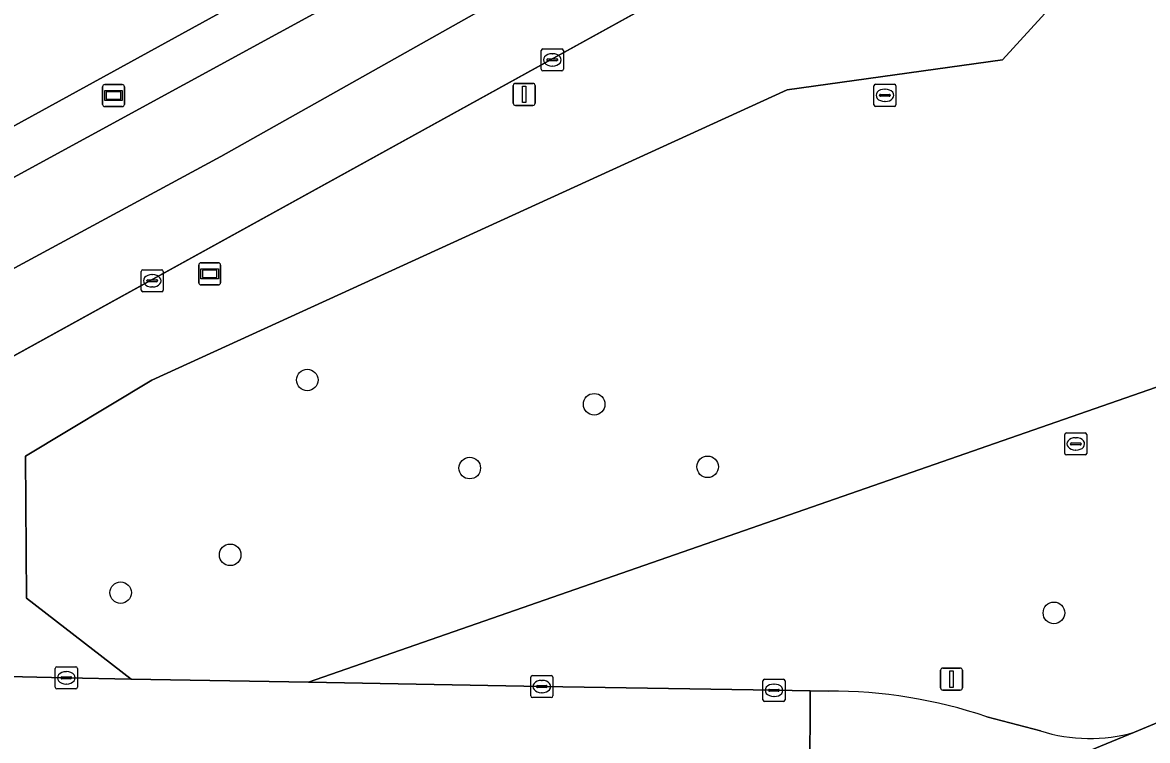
# Model space of a CAD drawing. Extents: x 162879 to 165540, y 384011 to 385181.
# Drawn here: x 163010.1 to 163061.1, y 384259.7 to 384292.2 of the extents above; entities that cross this region are included whole.
import ezdxf

# ---------------------------------------------------------------- set-up
doc = ezdxf.new("R2010")
doc.units = 0
for name, color, linetype in [('IMGEO_Berm_groen', 7, 'Continuous'), ('IMGEO_Boom', 7, 'Continuous'), ('IMGEO_Brandkraan', 7, 'Continuous'), ('IMGEO_Groenvoorziening', 7, 'Continuous'), ('IMGEO_Kolk', 7, 'Continuous'), ('IMGEO_Lichtmast', 7, 'Continuous'), ('IMGEO_Loofbos', 7, 'Continuous'), ('IMGEO_Rijbaan_lokaal_gesloten', 7, 'Continuous'), ('IMGEO_Rijbaan_lokaal_open', 7, 'Continuous'), ('IMGEO_Rijbaan_regionaal_gesloten', 7, 'Continuous'), ('IMGEO_Rioolput', 7, 'Continuous'), ('IMGEO_Verkeersbordpaal', 7, 'Continuous'), ('IMGEO_Wegwijzer', 7, 'Continuous')]:
    doc.layers.add(name, color=color, linetype=linetype)

msp = doc.modelspace()

# ---------------------------------------------------------------- linework, layer by layer
at = {"layer": 'IMGEO_Berm_groen'}
msp.add_lwpolyline([(162958.296, 384257.287), (162992.107, 384275.576), (162992.774, 384275.937), (163000, 384279.879), (163047.71, 384305.906), (163065.69, 384316.128), (163134.875, 384356.468), (163142.16, 384360.715), (163149.867, 384365.229), (163197.962, 384393.395), (163222.445, 384407.821), (163353.264, 384484.905)], dxfattribs=at)
msp.add_lwpolyline([(163148.842, 384366.976), (163055.696, 384312.747), (162991.211, 384277.349), (162986.763, 384286.167), (162986.414, 384294.29), (162999.918, 384301.631), (163052.601, 384331.084), (163140.211, 384381.691)], close=True, dxfattribs=at)
at = {"layer": 'IMGEO_Boom'}
for centre in [(163023.035, 384275.994), (163036.039, 384274.893), (163030.399, 384271.999), (163041.18, 384272.058), (163019.541, 384268.066), (163014.575, 384266.353), (163056.877, 384265.435)]:
    msp.add_circle(centre, 0.489, dxfattribs=at)
at = {"layer": 'IMGEO_Brandkraan'}
for p, q in [((163057.366, 384272.668), (163057.366, 384273.52)), ((163057.441, 384273.594), (163058.293, 384273.594)), ((163057.854, 384273.374), (163057.879, 384273.374)), ((163058.367, 384273.52), (163058.367, 384272.668)), ((163057.625, 384273.088), (163057.625, 384273.1)), ((163058.063, 384273.051), (163057.665, 384273.051)), ((163057.668, 384273.137), (163058.066, 384273.137)), ((163057.877, 384272.814), (163057.852, 384272.814)), ((163058.109, 384273.1), (163058.109, 384273.088)), ((163058.293, 384272.594), (163057.441, 384272.594))]:
    msp.add_line(p, q, dxfattribs=at)
for points in [[(163057.366, 384272.668), (163057.366, 384273.52)], [(163057.441, 384273.594), (163058.293, 384273.594)], [(163058.367, 384273.52), (163058.367, 384272.668)], [(163058.293, 384272.594), (163057.441, 384272.594)]]:
    msp.add_lwpolyline(points, dxfattribs=at)
for centre, radius, start, end in [((163057.443, 384273.518), 0.0765, 91.552, 178.448), ((163057.443, 384273.518), 0.0765, 91.552, 178.448), ((163058.291, 384273.518), 0.0765, 1.552, 88.448), ((163058.291, 384273.518), 0.0765, 1.552, 88.448), ((163057.665, 384273.097), 0.0403, 85.8775, 175.7526), ((163057.662, 384273.087), 0.0366, 178.938, 274.7102), ((163058.066, 384273.094), 0.043, 264.8664, 352.4533), ((163058.07, 384273.099), 0.0386, 1.7309, 96.639), ((163057.443, 384272.67), 0.0765, 181.552, 268.448), ((163057.443, 384272.67), 0.0765, 181.552, 268.448), ((163058.291, 384272.67), 0.0765, 271.552, 358.448), ((163058.291, 384272.67), 0.0765, 271.552, 358.448)]:
    msp.add_arc(centre, radius, start, end, dxfattribs=at)
for centre, major_axis, ratio, start_param, end_param in [((163057.853, 384273.094), (-0.387, 0.002), 0.722429, 4.712389, 7.853982), ((163057.878, 384273.094), (-0.39, 0.002), 0.717154, 1.570796, 4.712389)]:
    msp.add_ellipse(centre, major_axis=major_axis, ratio=ratio, start_param=start_param, end_param=end_param, dxfattribs=at)
at = {"layer": 'IMGEO_Groenvoorziening'}
for points in [[(163596.733, 384620.336), (163590.474, 384616.677), (163584.15, 384613.033), (163543.932, 384589.276), (163500, 384563.326), (163392.794, 384500), (163356.886, 384478.81), (163202.966, 384387.982), (163138.189, 384350.166), (163091.98, 384323.19), (163060.001, 384304.827), (163000, 384271.727), (162995.148, 384269.194), (162989.657, 384266.154), (162987.354, 384264.896)], [(162987.751, 384263.155), (162988.941, 384263.017), (163012.114, 384262.491), (163015.053, 384262.437), (163010.306, 384266.101), (163010.259, 384272.54), (163015.983, 384275.987), (163044.781, 384289.14), (163054.546, 384290.508), (163057.113, 384293.326), (163061.012, 384294.747), (163074.049, 384307.518), (163078.609, 384311.03), (163103.227, 384326.016), (163139.713, 384347.269), (163141.708, 384348.431), (163145.603, 384350.692), (163147.412, 384351.742), (163229.097, 384399.154), (163272.33, 384424.447), (163305.16, 384443.366)], [(163072.715, 384265.119), (163068.75, 384274.837), (163064.714, 384273.307), (163064.181, 384274.747), (163063.569, 384276.375), (163023.085, 384262.29), (163033.666, 384262.096), (163044.189, 384261.925), (163045.835, 384261.901), (163046.653, 384261.889)], [(163060.533, 384260.029), (163069.992, 384263.975), (163070.704, 384264.278), (163072.715, 384265.119)], [(163053.839, 384260.728), (163056.264, 384260.083)]]:
    msp.add_lwpolyline(points, dxfattribs=at)
for centre, radius, start, end in [((163046.728, 384239.536), 22.353, 71.4515, 90.1932), ((163058.488, 384267.133), 7.393, 252.4916, 286.0589)]:
    msp.add_arc(centre, radius, start, end, dxfattribs=at)
at = {"layer": 'IMGEO_Kolk'}
for p, q in [((163033.641, 384290.078), (163033.641, 384290.93)), ((163033.716, 384291.004), (163034.568, 384291.004)), ((163034.129, 384290.784), (163034.154, 384290.784)), ((163034.642, 384290.93), (163034.642, 384290.078)), ((163033.9, 384290.498), (163033.9, 384290.51)), ((163034.338, 384290.461), (163033.94, 384290.461)), ((163033.943, 384290.547), (163034.341, 384290.547)), ((163034.152, 384290.224), (163034.127, 384290.224)), ((163034.384, 384290.51), (163034.384, 384290.498)), ((163034.568, 384290.004), (163033.716, 384290.004)), ((163015.508, 384280.066), (163015.508, 384280.918)), ((163015.583, 384280.992), (163016.435, 384280.992)), ((163016.509, 384280.918), (163016.509, 384280.066)), ((163015.767, 384280.486), (163015.767, 384280.498)), ((163016.205, 384280.449), (163015.807, 384280.449)), ((163015.81, 384280.535), (163016.208, 384280.535)), ((163015.996, 384280.772), (163016.021, 384280.772)), ((163016.251, 384280.498), (163016.251, 384280.486)), ((163016.435, 384279.992), (163015.583, 384279.992)), ((163016.019, 384280.212), (163015.994, 384280.212)), ((163011.613, 384262.065), (163011.613, 384262.917)), ((163011.688, 384262.991), (163012.54, 384262.991)), ((163011.915, 384262.534), (163012.313, 384262.534)), ((163012.101, 384262.771), (163012.126, 384262.771)), ((163012.614, 384262.917), (163012.614, 384262.065)), ((163033.24, 384262.596), (163034.092, 384262.596)), ((163011.872, 384262.485), (163011.872, 384262.497)), ((163012.31, 384262.448), (163011.912, 384262.448)), ((163012.124, 384262.211), (163012.099, 384262.211)), ((163012.356, 384262.497), (163012.356, 384262.485)), ((163033.165, 384261.67), (163033.165, 384262.522)), ((163033.424, 384262.09), (163033.424, 384262.102)), ((163033.862, 384262.053), (163033.464, 384262.053)), ((163033.467, 384262.139), (163033.865, 384262.139)), ((163033.653, 384262.376), (163033.678, 384262.376)), ((163033.908, 384262.102), (163033.908, 384262.09)), ((163034.166, 384262.522), (163034.166, 384261.67)), ((163043.688, 384261.499), (163043.688, 384262.351)), ((163043.763, 384262.425), (163044.615, 384262.425)), ((163044.176, 384262.205), (163044.201, 384262.205)), ((163044.689, 384262.351), (163044.689, 384261.499)), ((163012.54, 384261.991), (163011.688, 384261.991)), ((163034.092, 384261.596), (163033.24, 384261.596)), ((163033.676, 384261.816), (163033.651, 384261.816)), ((163043.947, 384261.919), (163043.947, 384261.931)), ((163044.385, 384261.882), (163043.987, 384261.882)), ((163043.99, 384261.968), (163044.388, 384261.968)), ((163044.199, 384261.645), (163044.174, 384261.645)), ((163044.431, 384261.931), (163044.431, 384261.919)), ((163044.615, 384261.425), (163043.763, 384261.425))]:
    msp.add_line(p, q, dxfattribs=at)
for points in [[(163033.641, 384290.078), (163033.641, 384290.93)], [(163033.716, 384291.004), (163034.568, 384291.004)], [(163034.642, 384290.93), (163034.642, 384290.078)], [(163034.568, 384290.004), (163033.716, 384290.004)], [(163015.508, 384280.066), (163015.508, 384280.918)], [(163015.583, 384280.992), (163016.435, 384280.992)], [(163016.509, 384280.918), (163016.509, 384280.066)], [(163016.435, 384279.992), (163015.583, 384279.992)], [(163011.613, 384262.065), (163011.613, 384262.917)], [(163011.688, 384262.991), (163012.54, 384262.991)], [(163012.614, 384262.917), (163012.614, 384262.065)], [(163033.24, 384262.596), (163034.092, 384262.596)], [(163033.165, 384261.67), (163033.165, 384262.522)], [(163034.166, 384262.522), (163034.166, 384261.67)], [(163043.688, 384261.499), (163043.688, 384262.351)], [(163043.763, 384262.425), (163044.615, 384262.425)], [(163044.689, 384262.351), (163044.689, 384261.499)], [(163012.54, 384261.991), (163011.688, 384261.991)], [(163034.092, 384261.596), (163033.24, 384261.596)], [(163044.615, 384261.425), (163043.763, 384261.425)]]:
    msp.add_lwpolyline(points, dxfattribs=at)
for centre, radius, start, end in [((163033.718, 384290.928), 0.0765, 91.552, 178.448), ((163033.718, 384290.928), 0.0765, 91.552, 178.448), ((163034.566, 384290.928), 0.0765, 1.552, 88.448), ((163034.566, 384290.928), 0.0765, 1.552, 88.448), ((163033.718, 384290.08), 0.0765, 181.552, 268.448), ((163033.718, 384290.08), 0.0765, 181.552, 268.448), ((163033.94, 384290.507), 0.0403, 85.8775, 175.7526), ((163033.937, 384290.497), 0.0366, 178.938, 274.7102), ((163034.341, 384290.504), 0.043, 264.8664, 352.4533), ((163034.345, 384290.509), 0.0386, 1.7309, 96.639), ((163034.566, 384290.08), 0.0765, 271.552, 358.448), ((163034.566, 384290.08), 0.0765, 271.552, 358.448), ((163015.585, 384280.916), 0.0765, 91.552, 178.448), ((163015.585, 384280.916), 0.0765, 91.552, 178.448), ((163016.433, 384280.916), 0.0765, 1.552, 88.448), ((163016.433, 384280.916), 0.0765, 1.552, 88.448), ((163015.807, 384280.495), 0.0403, 85.8775, 175.7526), ((163015.804, 384280.485), 0.0366, 178.938, 274.7102), ((163016.208, 384280.492), 0.043, 264.8664, 352.4533), ((163016.212, 384280.497), 0.0386, 1.7309, 96.639), ((163015.585, 384280.068), 0.0765, 181.552, 268.448), ((163015.585, 384280.068), 0.0765, 181.552, 268.448), ((163016.433, 384280.068), 0.0765, 271.552, 358.448), ((163016.433, 384280.068), 0.0765, 271.552, 358.448), ((163011.69, 384262.915), 0.0765, 91.552, 178.448), ((163011.69, 384262.915), 0.0765, 91.552, 178.448), ((163011.912, 384262.494), 0.0403, 85.8775, 175.7526), ((163012.317, 384262.496), 0.0386, 1.7309, 96.639), ((163012.538, 384262.915), 0.0765, 1.552, 88.448), ((163012.538, 384262.915), 0.0765, 1.552, 88.448), ((163033.242, 384262.52), 0.0765, 91.552, 178.448), ((163033.242, 384262.52), 0.0765, 91.552, 178.448), ((163034.09, 384262.52), 0.0765, 1.552, 88.448), ((163034.09, 384262.52), 0.0765, 1.552, 88.448), ((163011.69, 384262.067), 0.0765, 181.552, 268.448), ((163011.69, 384262.067), 0.0765, 181.552, 268.448), ((163011.909, 384262.484), 0.0366, 178.938, 274.7102), ((163012.313, 384262.491), 0.043, 264.8664, 352.4533), ((163012.538, 384262.067), 0.0765, 271.552, 358.448), ((163012.538, 384262.067), 0.0765, 271.552, 358.448), ((163033.464, 384262.099), 0.0403, 85.8775, 175.7526), ((163033.461, 384262.089), 0.0366, 178.938, 274.7102), ((163033.865, 384262.096), 0.043, 264.8664, 352.4533), ((163033.869, 384262.101), 0.0386, 1.7309, 96.639), ((163043.765, 384262.349), 0.0765, 91.552, 178.448), ((163043.765, 384262.349), 0.0765, 91.552, 178.448), ((163044.613, 384262.349), 0.0765, 1.552, 88.448), ((163044.613, 384262.349), 0.0765, 1.552, 88.448), ((163033.242, 384261.672), 0.0765, 181.552, 268.448), ((163033.242, 384261.672), 0.0765, 181.552, 268.448), ((163034.09, 384261.672), 0.0765, 271.552, 358.448), ((163034.09, 384261.672), 0.0765, 271.552, 358.448), ((163043.987, 384261.928), 0.0403, 85.8775, 175.7526), ((163043.984, 384261.918), 0.0366, 178.938, 274.7102), ((163044.388, 384261.925), 0.043, 264.8664, 352.4533), ((163044.392, 384261.93), 0.0386, 1.7309, 96.639), ((163043.765, 384261.501), 0.0765, 181.552, 268.448), ((163043.765, 384261.501), 0.0765, 181.552, 268.448), ((163044.613, 384261.501), 0.0765, 271.552, 358.448), ((163044.613, 384261.501), 0.0765, 271.552, 358.448)]:
    msp.add_arc(centre, radius, start, end, dxfattribs=at)
for centre, major_axis, ratio, start_param, end_param in [((163034.128, 384290.504), (-0.387, 0.002), 0.722429, 4.712389, 7.853982), ((163034.153, 384290.504), (-0.39, 0.002), 0.717154, 1.570796, 4.712389), ((163015.995, 384280.492), (-0.387, 0.002), 0.722429, 4.712389, 7.853982), ((163016.02, 384280.492), (-0.39, 0.002), 0.717154, 1.570796, 4.712389), ((163012.1, 384262.491), (-0.387, 0.002), 0.722429, 4.712389, 7.853982), ((163012.125, 384262.491), (-0.39, 0.002), 0.717154, 1.570796, 4.712389), ((163033.652, 384262.096), (-0.387, 0.002), 0.722429, 4.712389, 7.853982), ((163033.677, 384262.096), (-0.39, 0.002), 0.717154, 1.570796, 4.712389), ((163044.175, 384261.925), (-0.387, 0.002), 0.722429, 4.712389, 7.853982), ((163044.2, 384261.925), (-0.39, 0.002), 0.717154, 1.570796, 4.712389)]:
    msp.add_ellipse(centre, major_axis=major_axis, ratio=ratio, start_param=start_param, end_param=end_param, dxfattribs=at)
at = {"layer": 'IMGEO_Lichtmast'}
for p, q in [((163032.367, 384288.541), (163032.367, 384289.341)), ((163032.367, 384289.341), (163032.367, 384288.541)), ((163032.467, 384289.441), (163033.257, 384289.441)), ((163033.257, 384289.441), (163032.467, 384289.441)), ((163033.357, 384289.341), (163033.357, 384288.541)), ((163033.357, 384288.541), (163033.357, 384289.341)), ((163033.257, 384288.441), (163032.467, 384288.441)), ((163032.467, 384288.441), (163033.257, 384288.441))]:
    msp.add_line(p, q, dxfattribs=at)
msp.add_lwpolyline([(163032.787, 384289.316), (163032.937, 384289.316), (163032.937, 384288.566), (163032.787, 384288.566), (163032.787, 384289.316)], dxfattribs=at)
for centre, start, end in [((163032.467, 384289.341), 90, 180), ((163032.467, 384289.341), 90, 180), ((163033.257, 384289.341), 0, 90), ((163033.257, 384289.341), 360, 90), ((163032.467, 384288.541), 180, 270), ((163032.467, 384288.541), 180, 270), ((163033.257, 384288.541), 270, 0), ((163033.257, 384288.541), 270, 0)]:
    msp.add_arc(centre, 0.1, start, end, dxfattribs=at)
at = {"layer": 'IMGEO_Loofbos'}
msp.add_lwpolyline([(163140.211, 384381.691), (163052.601, 384331.084), (162999.918, 384301.631), (162986.414, 384294.29), (162986.763, 384286.167), (162991.211, 384277.349), (163055.696, 384312.747), (163148.842, 384366.976)], close=True, dxfattribs=at)
msp.add_lwpolyline([(163139.713, 384347.269), (163103.227, 384326.016), (163078.609, 384311.03), (163074.049, 384307.518), (163061.012, 384294.747), (163057.113, 384293.326), (163054.546, 384290.508), (163044.781, 384289.14), (163015.983, 384275.987), (163010.259, 384272.54), (163010.306, 384266.101), (163015.053, 384262.437), (163023.085, 384262.29), (163063.569, 384276.375), (163063.122, 384277.562), (163065.907, 384278.563), (163066.344, 384277.423), (163077.888, 384282.235), (163092.767, 384288.329), (163125.187, 384301.331), (163130.038, 384303.169), (163140.765, 384307.422)], dxfattribs=at)
at = {"layer": 'IMGEO_Rijbaan_lokaal_gesloten'}
msp.add_lwpolyline([(163069.325, 384258.023), (163070.11, 384258.418), (163071.935, 384259.339), (163069.992, 384263.975), (163060.533, 384260.029), (163050.998, 384256.102), (163049.129, 384255.319), (163048.235, 384254.869), (163047.128, 384254.295), (163035.025, 384248.253), (163031.406, 384246.417), (163034.42, 384240.509), (163038.44, 384242.526), (163056.687, 384251.652)], close=True, dxfattribs=at)
at = {"layer": 'IMGEO_Rijbaan_lokaal_open'}
msp.add_lwpolyline([(163045.835, 384261.901), (163044.189, 384261.925), (163033.666, 384262.096), (163023.085, 384262.29), (163015.053, 384262.437), (163012.114, 384262.491), (162988.941, 384263.017), (162988.781, 384258.793), (162990.027, 384258.876), (162991.826, 384258.886), (163012.363, 384258.506), (163031.941, 384258.147), (163043.434, 384257.933), (163045.81, 384257.88)], close=True, dxfattribs=at)
for points in [[(163046.653, 384261.889), (163045.835, 384261.901), (163045.81, 384257.88), (163048.953, 384257.731)], [(163056.264, 384260.083), (163053.839, 384260.728)], [(163050.998, 384256.102), (163060.533, 384260.029)]]:
    msp.add_lwpolyline(points, dxfattribs=at)
for centre, radius, start, end in [((163046.728, 384239.536), 22.353, 71.4515, 90.1932), ((163058.488, 384267.133), 7.393, 252.4916, 286.0589)]:
    msp.add_arc(centre, radius, start, end, dxfattribs=at)
at = {"layer": 'IMGEO_Rijbaan_regionaal_gesloten'}
for points in [[(163075.431, 384317.808), (163102.908, 384333.537), (163136.085, 384353.074), (163136.524, 384353.333), (163134.875, 384356.468), (163065.69, 384316.128), (163047.71, 384305.906), (163000, 384279.879), (162992.774, 384275.937), (162992.107, 384275.576), (162958.296, 384257.287)], [(163060.001, 384304.827), (163091.98, 384323.19), (163138.189, 384350.166), (163136.524, 384353.333), (163136.085, 384353.074), (163102.908, 384333.537), (163075.431, 384317.808), (163019.119, 384286.121), (162984.518, 384267.432), (162966.682, 384257.842), (162956.166, 384251.683), (162950.166, 384247.581), (162946.914, 384245.082), (162943.802, 384242.49), (162940.823, 384239.608), (162938.038, 384236.628), (162940.725, 384234.294)], [(162937.637, 384241.374), (162932.679, 384236.006), (162916.515, 384218.506), (162915.908, 384217.643), (162913.326, 384214.826), (162913.538, 384209.756), (162921.56, 384218.689), (162929.746, 384227.688), (162935.296, 384233.694), (162938.038, 384236.628), (162940.823, 384239.608), (162943.802, 384242.49), (162946.914, 384245.082), (162950.166, 384247.581), (162956.166, 384251.683), (162966.682, 384257.842), (162984.518, 384267.432), (163019.119, 384286.121), (163075.431, 384317.808)], [(162944.147, 384237.378), (162945.963, 384239.321), (162953.64, 384245.736), (162957.739, 384248.542), (162961.257, 384250.658), (162966.467, 384253.515), (162979.604, 384260.8), (162987.354, 384264.896), (162989.657, 384266.154), (162995.148, 384269.194), (163000, 384271.727), (163060.001, 384304.827)]]:
    msp.add_lwpolyline(points, dxfattribs=at)
at = {"layer": 'IMGEO_Rioolput'}
for p, q in [((163048.717, 384288.471), (163048.717, 384289.323)), ((163048.792, 384289.397), (163049.644, 384289.397)), ((163049.205, 384289.177), (163049.23, 384289.177)), ((163049.718, 384289.323), (163049.718, 384288.471)), ((163048.976, 384288.891), (163048.976, 384288.903)), ((163049.414, 384288.854), (163049.016, 384288.854)), ((163049.019, 384288.94), (163049.417, 384288.94)), ((163049.228, 384288.617), (163049.203, 384288.617)), ((163049.46, 384288.903), (163049.46, 384288.891)), ((163049.644, 384288.397), (163048.792, 384288.397))]:
    msp.add_line(p, q, dxfattribs=at)
for points in [[(163048.717, 384288.471), (163048.717, 384289.323)], [(163048.792, 384289.397), (163049.644, 384289.397)], [(163049.718, 384289.323), (163049.718, 384288.471)], [(163049.644, 384288.397), (163048.792, 384288.397)]]:
    msp.add_lwpolyline(points, dxfattribs=at)
for centre, radius, start, end in [((163048.794, 384289.321), 0.0765, 91.552, 178.448), ((163048.794, 384289.321), 0.0765, 91.552, 178.448), ((163049.642, 384289.321), 0.0765, 1.552, 88.448), ((163049.642, 384289.321), 0.0765, 1.552, 88.448), ((163049.016, 384288.9), 0.0403, 85.8775, 175.7526), ((163049.013, 384288.89), 0.0366, 178.938, 274.7102), ((163049.417, 384288.897), 0.043, 264.8664, 352.4533), ((163049.421, 384288.902), 0.0386, 1.7309, 96.639), ((163048.794, 384288.473), 0.0765, 181.552, 268.448), ((163048.794, 384288.473), 0.0765, 181.552, 268.448), ((163049.642, 384288.473), 0.0765, 271.552, 358.448), ((163049.642, 384288.473), 0.0765, 271.552, 358.448)]:
    msp.add_arc(centre, radius, start, end, dxfattribs=at)
for centre, major_axis, ratio, start_param, end_param in [((163049.204, 384288.897), (-0.387, 0.002), 0.722429, 4.712389, 7.853982), ((163049.229, 384288.897), (-0.39, 0.002), 0.717154, 1.570796, 4.712389)]:
    msp.add_ellipse(centre, major_axis=major_axis, ratio=ratio, start_param=start_param, end_param=end_param, dxfattribs=at)
at = {"layer": 'IMGEO_Verkeersbordpaal'}
for p, q in [((163051.736, 384262.034), (163051.736, 384262.834)), ((163051.736, 384262.834), (163051.736, 384262.034)), ((163051.836, 384262.934), (163052.626, 384262.934)), ((163052.626, 384262.934), (163051.836, 384262.934)), ((163052.726, 384262.834), (163052.726, 384262.034)), ((163052.726, 384262.034), (163052.726, 384262.834)), ((163052.626, 384261.934), (163051.836, 384261.934)), ((163051.836, 384261.934), (163052.626, 384261.934))]:
    msp.add_line(p, q, dxfattribs=at)
msp.add_lwpolyline([(163052.156, 384262.809), (163052.306, 384262.809), (163052.306, 384262.059), (163052.156, 384262.059), (163052.156, 384262.809)], dxfattribs=at)
for centre, start, end in [((163051.836, 384262.834), 90, 180), ((163051.836, 384262.834), 90, 180), ((163052.626, 384262.834), 0, 90), ((163052.626, 384262.834), 360, 90), ((163051.836, 384262.034), 180, 270), ((163051.836, 384262.034), 180, 270), ((163052.626, 384262.034), 270, 0), ((163052.626, 384262.034), 270, 0)]:
    msp.add_arc(centre, 0.1, start, end, dxfattribs=at)
at = {"layer": 'IMGEO_Wegwijzer'}
for p, q in [((163013.756, 384288.488), (163013.756, 384289.288)), ((163013.756, 384289.288), (163013.756, 384288.488)), ((163013.856, 384289.388), (163014.646, 384289.388)), ((163014.646, 384289.388), (163013.856, 384289.388)), ((163014.746, 384289.288), (163014.746, 384288.488)), ((163014.746, 384288.488), (163014.746, 384289.288)), ((163014.646, 384288.388), (163013.856, 384288.388)), ((163013.856, 384288.388), (163014.646, 384288.388)), ((163018.116, 384280.405), (163018.116, 384281.205)), ((163018.116, 384281.205), (163018.116, 384280.405)), ((163018.216, 384281.305), (163019.006, 384281.305)), ((163019.006, 384281.305), (163018.216, 384281.305)), ((163019.106, 384281.205), (163019.106, 384280.405)), ((163019.106, 384280.405), (163019.106, 384281.205)), ((163019.006, 384280.305), (163018.216, 384280.305)), ((163018.216, 384280.305), (163019.006, 384280.305))]:
    msp.add_line(p, q, dxfattribs=at)
for points in [[(163013.857, 384289.12), (163014.645, 384289.12), (163014.645, 384288.656), (163013.857, 384288.656), (163013.857, 384289.12)], [(163013.922, 384289.055), (163013.922, 384288.721), (163014.58, 384288.721), (163014.58, 384289.055), (163013.922, 384289.055)], [(163018.217, 384281.037), (163019.005, 384281.037), (163019.005, 384280.573), (163018.217, 384280.573), (163018.217, 384281.037)], [(163018.282, 384280.972), (163018.282, 384280.638), (163018.94, 384280.638), (163018.94, 384280.972), (163018.282, 384280.972)]]:
    msp.add_lwpolyline(points, dxfattribs=at)
for centre, start, end in [((163013.856, 384289.288), 90, 180), ((163013.856, 384289.288), 90, 180), ((163014.646, 384289.288), 0, 90), ((163014.646, 384289.288), 360, 90), ((163013.856, 384288.488), 180, 270), ((163013.856, 384288.488), 180, 270), ((163014.646, 384288.488), 270, 0), ((163014.646, 384288.488), 270, 0), ((163018.216, 384281.205), 90, 180), ((163018.216, 384281.205), 90, 180), ((163019.006, 384281.205), 0, 90), ((163019.006, 384281.205), 360, 90), ((163018.216, 384280.405), 180, 270), ((163018.216, 384280.405), 180, 270), ((163019.006, 384280.405), 270, 0), ((163019.006, 384280.405), 270, 0)]:
    msp.add_arc(centre, 0.1, start, end, dxfattribs=at)

doc.saveas('drawing.dxf')
